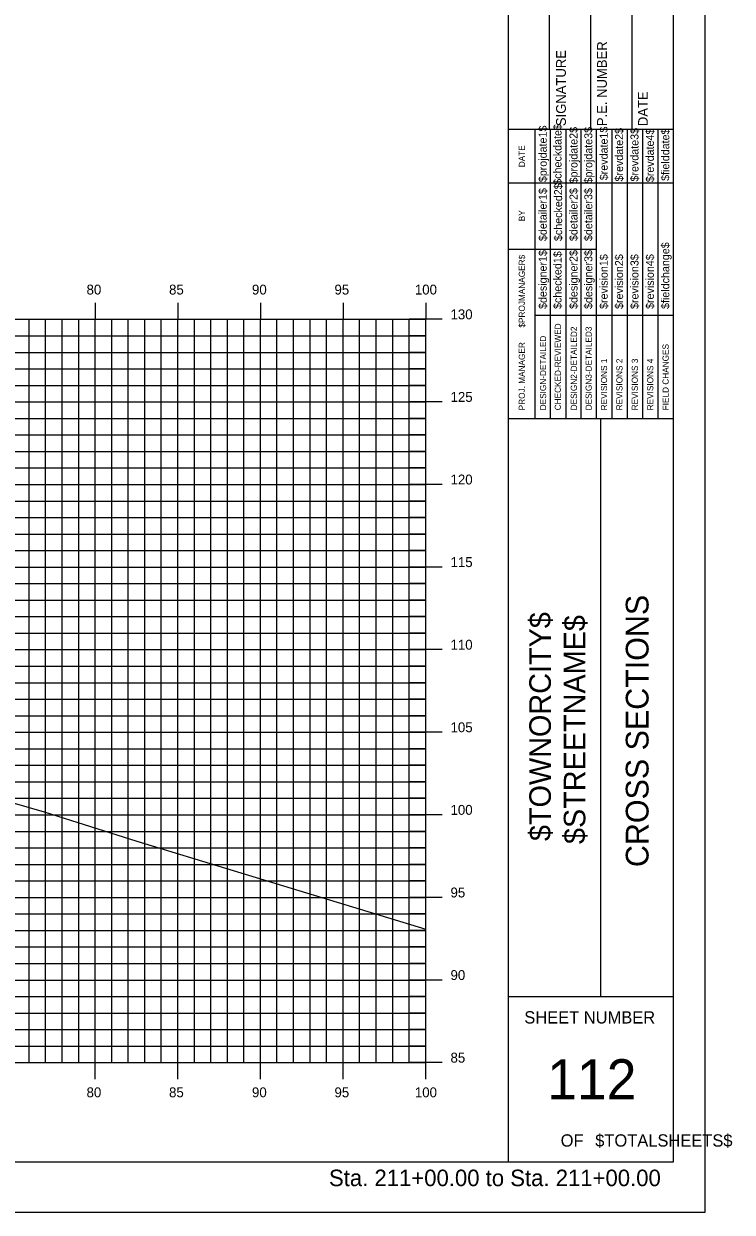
# Model space of a CAD drawing. Extents: x 850598 to 870284, y 366541 to 366651.
# Drawn here: x 870241.1 to 870284, y 366541.2 to 366613.1 of the extents above; entities that cross this region are included whole.
import ezdxf

# ---------------------------------------------------------------- set-up
doc = ezdxf.new("R2010")
doc.units = 0
for name, color, linetype in [('BORDER', 7, 'Continuous'), ('H_V ANNOTATION', 7, 'Continuous'), ('HIGHWAY_TITLE', 7, 'Continuous'), ('MAJOR', 7, 'Continuous'), ('MINOR', 7, 'Continuous'), ('PLOT BOUNDARY', 7, 'Continuous'), ('S_Roadway_Centerline', 7, 'Continuous')]:
    doc.layers.add(name, color=color, linetype=linetype)

msp = doc.modelspace()

# ---------------------------------------------------------------- linework, layer by layer
at = {"layer": 'BORDER'}
for p, q in [((870270.473, 366544.225), (870270.473, 366649.225)), ((870280.473, 366544.225), (870280.473, 366649.225)), ((870272.973, 366606.728), (870272.973, 366615.376)), ((870275.473, 366606.728), (870275.473, 366615.376)), ((870277.973, 366606.728), (870277.973, 366615.376)), ((870270.473, 366606.728), (870280.473, 366606.728)), ((870270.473, 366589.228), (870280.473, 366589.228)), ((870276.064, 366554.228), (870276.064, 366589.228)), ((870270.473, 366554.228), (870280.473, 366554.228)), ((870120.473, 366544.225), (870280.473, 366544.225))]:
    msp.add_line(p, q, dxfattribs=at)
for points in [[(870272.088, 366603.478), (870272.088, 366606.728)], [(870273.021, 366589.231), (870273.021, 366606.728)], [(870273.952, 366606.728), (870273.952, 366589.231)], [(870274.884, 366589.231), (870274.884, 366606.728)], [(870275.816, 366589.231), (870275.816, 366606.728)], [(870276.747, 366589.231), (870276.747, 366606.728)], [(870277.679, 366589.231), (870277.679, 366606.728)], [(870278.611, 366589.231), (870278.611, 366606.728)], [(870279.542, 366589.231), (870279.542, 366606.728)], [(870272.089, 366589.231), (870272.089, 366606.022)], [(870270.473, 366603.478), (870280.473, 366603.478)], [(870270.473, 366599.478), (870272.089, 366599.478)], [(870272.088, 366599.478), (870275.815, 366599.478)], [(870272.088, 366595.478), (870280.473, 366595.478)]]:
    msp.add_lwpolyline(points, dxfattribs=at)
at = {"layer": 'MAJOR'}
for p, q in [((870245.473, 366596.227), (870245.473, 366595.225)), ((870245.473, 366596.227), (870245.473, 366595.225)), ((870250.473, 366596.227), (870250.473, 366595.225)), ((870250.473, 366596.227), (870250.473, 366595.225)), ((870255.473, 366596.227), (870255.473, 366595.225)), ((870255.473, 366596.227), (870255.473, 366595.225)), ((870260.473, 366596.227), (870260.473, 366595.225)), ((870260.473, 366596.227), (870260.473, 366595.225)), ((870265.473, 366596.227), (870265.473, 366595.225)), ((870265.473, 366596.227), (870265.473, 366595.225)), ((870125.473, 366595.225), (870265.473, 366595.225)), ((870125.473, 366595.225), (870265.473, 366595.225)), ((870125.473, 366595.225), (870265.473, 366595.225)), ((870125.473, 366595.225), (870265.473, 366595.225)), ((870245.473, 366550.225), (870245.473, 366595.225)), ((870245.473, 366550.225), (870245.473, 366595.225)), ((870250.473, 366550.225), (870250.473, 366595.225)), ((870250.473, 366550.225), (870250.473, 366595.225)), ((870255.473, 366550.225), (870255.473, 366595.225)), ((870255.473, 366550.225), (870255.473, 366595.225)), ((870260.473, 366550.225), (870260.473, 366595.225)), ((870260.473, 366550.225), (870260.473, 366595.225)), ((870266.475, 366595.225), (870264.471, 366595.225)), ((870266.475, 366595.225), (870264.471, 366595.225)), ((870265.473, 366550.225), (870265.473, 366595.225)), ((870265.473, 366550.225), (870265.473, 366595.225)), ((870265.473, 366550.225), (870265.473, 366595.225)), ((870265.473, 366550.225), (870265.473, 366595.225)), ((870125.473, 366590.225), (870265.473, 366590.225)), ((870125.473, 366590.225), (870265.473, 366590.225)), ((870266.475, 366590.225), (870264.471, 366590.225)), ((870266.475, 366590.225), (870264.471, 366590.225)), ((870125.473, 366585.225), (870265.473, 366585.225)), ((870125.473, 366585.225), (870265.473, 366585.225)), ((870266.475, 366585.225), (870264.471, 366585.225)), ((870266.475, 366585.225), (870264.471, 366585.225)), ((870125.473, 366580.225), (870265.473, 366580.225)), ((870125.473, 366580.225), (870265.473, 366580.225)), ((870266.475, 366580.225), (870264.471, 366580.225)), ((870266.475, 366580.225), (870264.471, 366580.225)), ((870125.473, 366575.225), (870265.473, 366575.225)), ((870125.473, 366575.225), (870265.473, 366575.225)), ((870266.475, 366575.225), (870264.471, 366575.225)), ((870266.475, 366575.225), (870264.471, 366575.225)), ((870125.473, 366570.225), (870265.473, 366570.225)), ((870125.473, 366570.225), (870265.473, 366570.225)), ((870266.475, 366570.225), (870264.471, 366570.225)), ((870266.475, 366570.225), (870264.471, 366570.225)), ((870125.473, 366565.225), (870265.473, 366565.225)), ((870125.473, 366565.225), (870265.473, 366565.225)), ((870266.475, 366565.225), (870264.471, 366565.225)), ((870266.475, 366565.225), (870264.471, 366565.225)), ((870125.473, 366560.225), (870265.473, 366560.225)), ((870125.473, 366560.225), (870265.473, 366560.225)), ((870266.475, 366560.225), (870264.471, 366560.225)), ((870266.475, 366560.225), (870264.471, 366560.225)), ((870125.473, 366555.225), (870265.473, 366555.225)), ((870125.473, 366555.225), (870265.473, 366555.225)), ((870266.475, 366555.225), (870264.471, 366555.225)), ((870266.475, 366555.225), (870264.471, 366555.225)), ((870125.473, 366550.225), (870265.473, 366550.225)), ((870125.473, 366550.225), (870265.473, 366550.225)), ((870125.473, 366550.225), (870265.473, 366550.225)), ((870125.473, 366550.225), (870265.473, 366550.225)), ((870245.473, 366549.223), (870245.473, 366550.225)), ((870245.473, 366549.223), (870245.473, 366550.225)), ((870250.473, 366549.223), (870250.473, 366550.225)), ((870250.473, 366549.223), (870250.473, 366550.225)), ((870255.473, 366549.223), (870255.473, 366550.225)), ((870255.473, 366549.223), (870255.473, 366550.225)), ((870260.473, 366549.223), (870260.473, 366550.225)), ((870260.473, 366549.223), (870260.473, 366550.225)), ((870266.475, 366550.225), (870264.471, 366550.225)), ((870266.475, 366550.225), (870264.471, 366550.225)), ((870265.473, 366549.223), (870265.473, 366550.225)), ((870265.473, 366549.223), (870265.473, 366550.225))]:
    msp.add_line(p, q, dxfattribs=at)
at = {"layer": 'MINOR'}
for p, q in [((870241.473, 366550.225), (870241.473, 366595.225)), ((870241.473, 366550.225), (870241.473, 366595.225)), ((870242.473, 366550.225), (870242.473, 366595.225)), ((870242.473, 366550.225), (870242.473, 366595.225)), ((870243.473, 366550.225), (870243.473, 366595.225)), ((870243.473, 366550.225), (870243.473, 366595.225)), ((870244.473, 366550.225), (870244.473, 366595.225)), ((870244.473, 366550.225), (870244.473, 366595.225)), ((870246.473, 366550.225), (870246.473, 366595.225)), ((870246.473, 366550.225), (870246.473, 366595.225)), ((870247.473, 366550.225), (870247.473, 366595.225)), ((870247.473, 366550.225), (870247.473, 366595.225)), ((870248.473, 366550.225), (870248.473, 366595.225)), ((870248.473, 366550.225), (870248.473, 366595.225)), ((870249.473, 366550.225), (870249.473, 366595.225)), ((870249.473, 366550.225), (870249.473, 366595.225)), ((870251.473, 366550.225), (870251.473, 366595.225)), ((870251.473, 366550.225), (870251.473, 366595.225)), ((870252.473, 366550.225), (870252.473, 366595.225)), ((870252.473, 366550.225), (870252.473, 366595.225)), ((870253.473, 366550.225), (870253.473, 366595.225)), ((870253.473, 366550.225), (870253.473, 366595.225)), ((870254.473, 366550.225), (870254.473, 366595.225)), ((870254.473, 366550.225), (870254.473, 366595.225)), ((870256.473, 366550.225), (870256.473, 366595.225)), ((870256.473, 366550.225), (870256.473, 366595.225)), ((870257.473, 366550.225), (870257.473, 366595.225)), ((870257.473, 366550.225), (870257.473, 366595.225)), ((870258.473, 366550.225), (870258.473, 366595.225)), ((870258.473, 366550.225), (870258.473, 366595.225)), ((870259.473, 366550.225), (870259.473, 366595.225)), ((870259.473, 366550.225), (870259.473, 366595.225)), ((870261.473, 366550.225), (870261.473, 366595.225)), ((870261.473, 366550.225), (870261.473, 366595.225)), ((870262.473, 366550.225), (870262.473, 366595.225)), ((870262.473, 366550.225), (870262.473, 366595.225)), ((870263.473, 366550.225), (870263.473, 366595.225)), ((870263.473, 366550.225), (870263.473, 366595.225)), ((870264.473, 366550.225), (870264.473, 366595.225)), ((870264.473, 366550.225), (870264.473, 366595.225)), ((870125.473, 366594.225), (870265.473, 366594.225)), ((870125.473, 366594.225), (870265.473, 366594.225)), ((870265.473, 366594.225), (870264.471, 366594.225)), ((870265.473, 366594.225), (870264.471, 366594.225)), ((870125.473, 366593.225), (870265.473, 366593.225)), ((870125.473, 366593.225), (870265.473, 366593.225)), ((870265.473, 366593.225), (870264.471, 366593.225)), ((870265.473, 366593.225), (870264.471, 366593.225)), ((870125.473, 366592.225), (870265.473, 366592.225)), ((870125.473, 366592.225), (870265.473, 366592.225)), ((870265.473, 366592.225), (870264.471, 366592.225)), ((870265.473, 366592.225), (870264.471, 366592.225)), ((870125.473, 366591.225), (870265.473, 366591.225)), ((870125.473, 366591.225), (870265.473, 366591.225)), ((870265.473, 366591.225), (870264.471, 366591.225)), ((870265.473, 366591.225), (870264.471, 366591.225)), ((870125.473, 366589.225), (870265.473, 366589.225)), ((870125.473, 366589.225), (870265.473, 366589.225)), ((870265.473, 366589.225), (870264.471, 366589.225)), ((870265.473, 366589.225), (870264.471, 366589.225)), ((870125.473, 366588.225), (870265.473, 366588.225)), ((870125.473, 366588.225), (870265.473, 366588.225)), ((870265.473, 366588.225), (870264.471, 366588.225)), ((870265.473, 366588.225), (870264.471, 366588.225)), ((870125.473, 366587.225), (870265.473, 366587.225)), ((870125.473, 366587.225), (870265.473, 366587.225)), ((870265.473, 366587.225), (870264.471, 366587.225)), ((870265.473, 366587.225), (870264.471, 366587.225)), ((870125.473, 366586.225), (870265.473, 366586.225)), ((870125.473, 366586.225), (870265.473, 366586.225)), ((870265.473, 366586.225), (870264.471, 366586.225)), ((870265.473, 366586.225), (870264.471, 366586.225)), ((870125.473, 366584.225), (870265.473, 366584.225)), ((870125.473, 366584.225), (870265.473, 366584.225)), ((870265.473, 366584.225), (870264.471, 366584.225)), ((870265.473, 366584.225), (870264.471, 366584.225)), ((870125.473, 366583.225), (870265.473, 366583.225)), ((870125.473, 366583.225), (870265.473, 366583.225)), ((870265.473, 366583.225), (870264.471, 366583.225)), ((870265.473, 366583.225), (870264.471, 366583.225)), ((870125.473, 366582.225), (870265.473, 366582.225)), ((870125.473, 366582.225), (870265.473, 366582.225)), ((870265.473, 366582.225), (870264.471, 366582.225)), ((870265.473, 366582.225), (870264.471, 366582.225)), ((870125.473, 366581.225), (870265.473, 366581.225)), ((870125.473, 366581.225), (870265.473, 366581.225)), ((870265.473, 366581.225), (870264.471, 366581.225)), ((870265.473, 366581.225), (870264.471, 366581.225)), ((870125.473, 366579.225), (870265.473, 366579.225)), ((870125.473, 366579.225), (870265.473, 366579.225)), ((870265.473, 366579.225), (870264.471, 366579.225)), ((870265.473, 366579.225), (870264.471, 366579.225)), ((870125.473, 366578.225), (870265.473, 366578.225)), ((870125.473, 366578.225), (870265.473, 366578.225)), ((870265.473, 366578.225), (870264.471, 366578.225)), ((870265.473, 366578.225), (870264.471, 366578.225)), ((870125.473, 366577.225), (870265.473, 366577.225)), ((870125.473, 366577.225), (870265.473, 366577.225)), ((870265.473, 366577.225), (870264.471, 366577.225)), ((870265.473, 366577.225), (870264.471, 366577.225)), ((870125.473, 366576.225), (870265.473, 366576.225)), ((870125.473, 366576.225), (870265.473, 366576.225)), ((870265.473, 366576.225), (870264.471, 366576.225)), ((870265.473, 366576.225), (870264.471, 366576.225)), ((870125.473, 366574.225), (870265.473, 366574.225)), ((870125.473, 366574.225), (870265.473, 366574.225)), ((870265.473, 366574.225), (870264.471, 366574.225)), ((870265.473, 366574.225), (870264.471, 366574.225)), ((870125.473, 366573.225), (870265.473, 366573.225)), ((870125.473, 366573.225), (870265.473, 366573.225)), ((870265.473, 366573.225), (870264.471, 366573.225)), ((870265.473, 366573.225), (870264.471, 366573.225)), ((870125.473, 366572.225), (870265.473, 366572.225)), ((870125.473, 366572.225), (870265.473, 366572.225)), ((870265.473, 366572.225), (870264.471, 366572.225)), ((870265.473, 366572.225), (870264.471, 366572.225)), ((870125.473, 366571.225), (870265.473, 366571.225)), ((870125.473, 366571.225), (870265.473, 366571.225)), ((870265.473, 366571.225), (870264.471, 366571.225)), ((870265.473, 366571.225), (870264.471, 366571.225)), ((870125.473, 366569.225), (870265.473, 366569.225)), ((870125.473, 366569.225), (870265.473, 366569.225)), ((870265.473, 366569.225), (870264.471, 366569.225)), ((870265.473, 366569.225), (870264.471, 366569.225)), ((870125.473, 366568.225), (870265.473, 366568.225)), ((870125.473, 366568.225), (870265.473, 366568.225)), ((870265.473, 366568.225), (870264.471, 366568.225)), ((870265.473, 366568.225), (870264.471, 366568.225)), ((870125.473, 366567.225), (870265.473, 366567.225)), ((870125.473, 366567.225), (870265.473, 366567.225)), ((870265.473, 366567.225), (870264.471, 366567.225)), ((870265.473, 366567.225), (870264.471, 366567.225)), ((870125.473, 366566.225), (870265.473, 366566.225)), ((870125.473, 366566.225), (870265.473, 366566.225)), ((870265.473, 366566.225), (870264.471, 366566.225)), ((870265.473, 366566.225), (870264.471, 366566.225)), ((870125.473, 366564.225), (870265.473, 366564.225)), ((870125.473, 366564.225), (870265.473, 366564.225)), ((870265.473, 366564.225), (870264.471, 366564.225)), ((870265.473, 366564.225), (870264.471, 366564.225)), ((870125.473, 366563.225), (870265.473, 366563.225)), ((870125.473, 366563.225), (870265.473, 366563.225)), ((870265.473, 366563.225), (870264.471, 366563.225)), ((870265.473, 366563.225), (870264.471, 366563.225)), ((870125.473, 366562.225), (870265.473, 366562.225)), ((870125.473, 366562.225), (870265.473, 366562.225)), ((870265.473, 366562.225), (870264.471, 366562.225)), ((870265.473, 366562.225), (870264.471, 366562.225)), ((870125.473, 366561.225), (870265.473, 366561.225)), ((870125.473, 366561.225), (870265.473, 366561.225)), ((870265.473, 366561.225), (870264.471, 366561.225)), ((870265.473, 366561.225), (870264.471, 366561.225)), ((870125.473, 366559.225), (870265.473, 366559.225)), ((870125.473, 366559.225), (870265.473, 366559.225)), ((870265.473, 366559.225), (870264.471, 366559.225)), ((870265.473, 366559.225), (870264.471, 366559.225)), ((870125.473, 366558.225), (870265.473, 366558.225)), ((870125.473, 366558.225), (870265.473, 366558.225)), ((870265.473, 366558.225), (870264.471, 366558.225)), ((870265.473, 366558.225), (870264.471, 366558.225)), ((870125.473, 366557.225), (870265.473, 366557.225)), ((870125.473, 366557.225), (870265.473, 366557.225)), ((870265.473, 366557.225), (870264.471, 366557.225)), ((870265.473, 366557.225), (870264.471, 366557.225)), ((870125.473, 366556.225), (870265.473, 366556.225)), ((870125.473, 366556.225), (870265.473, 366556.225)), ((870265.473, 366556.225), (870264.471, 366556.225)), ((870265.473, 366556.225), (870264.471, 366556.225)), ((870125.473, 366554.225), (870265.473, 366554.225)), ((870125.473, 366554.225), (870265.473, 366554.225)), ((870265.473, 366554.225), (870264.471, 366554.225)), ((870265.473, 366554.225), (870264.471, 366554.225)), ((870125.473, 366553.225), (870265.473, 366553.225)), ((870125.473, 366553.225), (870265.473, 366553.225)), ((870265.473, 366553.225), (870264.471, 366553.225)), ((870265.473, 366553.225), (870264.471, 366553.225)), ((870125.473, 366552.225), (870265.473, 366552.225)), ((870125.473, 366552.225), (870265.473, 366552.225)), ((870265.473, 366552.225), (870264.471, 366552.225)), ((870265.473, 366552.225), (870264.471, 366552.225)), ((870125.473, 366551.225), (870265.473, 366551.225)), ((870125.473, 366551.225), (870265.473, 366551.225)), ((870265.473, 366551.225), (870264.471, 366551.225)), ((870265.473, 366551.225), (870264.471, 366551.225))]:
    msp.add_line(p, q, dxfattribs=at)
at = {"layer": 'PLOT BOUNDARY'}
msp.add_lwpolyline([(870112.38, 366541.166), (870282.38, 366541.166), (870282.38, 366651.166), (870112.38, 366651.166)], close=True, dxfattribs=at)
at = {"layer": 'S_Roadway_Centerline'}
msp.add_lwpolyline([(870194.709, 366583.095), (870200.981, 366581.971), (870201.055, 366579.617), (870205.696, 366577.355), (870207.885, 366576.567), (870213.484, 366574.876), (870216.398, 366573.668), (870221.057, 366571.149), (870222.349, 366570.497), (870229.044, 366571.682), (870229.619, 366571.335), (870232.753, 366568.51), (870238.445, 366566.531), (870242.385, 366565.4), (870247.986, 366563.626), (870265.473, 366558.31)], dxfattribs=at)

# ---------------------------------------------------------------- texts
at = {"layer": 'BORDER'}
for s, height, rotation, p in [('SIGNATURE', 0.5906, 90, (870273.954, 366606.92)), ('P.E. NUMBER', 0.59055, 90, (870276.434, 366606.92)), ('DATE', 0.5906, 90, (870278.914, 366606.92)), ('$projdate1$', 0.48455, 90, (870272.796, 366603.529)), ('$checkdate$', 0.48455, 90, (870273.691, 366603.371)), ('$projdate2$', 0.48455, 90, (870274.659, 366603.45)), ('$projdate3$', 0.48455, 90, (870275.554, 366603.45)), ('$revdate1$', 0.4845, 90, (870276.486, 366603.647)), ('$revdate2$', 0.4845, 90, (870277.417, 366603.568)), ('$revdate3$', 0.4845, 90, (870278.349, 366603.568)), ('$revdate4$', 0.4845, 90, (870279.281, 366603.529)), ('$fielddate$', 0.48455, 90, (870280.212, 366603.607)), ('DATE', 0.3714, 90, (870271.477, 366604.434)), ('$checked2$', 0.4845, 90, (870273.728, 366599.963)), ('$detailer1$', 0.48455, 90, (870272.796, 366599.963)), ('$detailer2$', 0.48455, 90, (870274.659, 366599.963)), ('$detailer3$', 0.48455, 90, (870275.554, 366599.963)), ('BY', 0.3714, 90, (870271.477, 366601.163)), ('$fieldchange$', 0.48455, 90, (870280.212, 366595.851)), ('$designer1$', 0.48455, 90, (870272.796, 366595.851)), ('$checked1$', 0.4845, 90, (870273.691, 366595.851)), ('$designer2$', 0.48455, 90, (870274.659, 366595.851)), ('$designer3$', 0.48455, 90, (870275.554, 366595.851)), ('$revision1$', 0.48455, 90, (870276.486, 366595.851)), ('$revision2$', 0.48455, 90, (870277.417, 366595.851)), ('$revision3$', 0.48455, 90, (870278.349, 366595.851)), ('$revision4$', 0.48455, 90, (870279.281, 366595.851)), ('$PROJMANAGER$', 0.37275, 90, (870271.477, 366594.723)), ('CHECKED-REVIEWED', 0.37275, 90, (870273.654, 366589.716)), ('DESIGN-DETAILED', 0.37275, 90, (870272.76, 366589.716)), ('DESIGN2-DETAILED2', 0.37275, 90, (870274.623, 366589.716)), ('DESIGN3-DETAILED3', 0.37275, 90, (870275.518, 366589.716)), ('PROJ. MANAGER', 0.37275, 90, (870271.477, 366589.716)), ('FIELD CHANGES', 0.37275, 90, (870280.176, 366589.716)), ('REVISIONS 1', 0.37275, 90, (870276.449, 366589.716)), ('REVISIONS 2', 0.37275, 90, (870277.381, 366589.716)), ('REVISIONS 3', 0.37275, 90, (870278.313, 366589.716)), ('REVISIONS 4', 0.37275, 90, (870279.244, 366589.716)), ('CROSS SECTIONS', 1.37787, 90, (870278.958, 366562.062)), ('SHEET NUMBER', 0.74527, 360, (870271.439, 366552.592)), ('112', 2.4194, 360, (870272.829, 366548.008)), ('OF', 0.7453, 360, (870273.64, 366545.138)), ('$TOTALSHEETS$', 0.74527, 360, (870275.73, 366545.138))]:
    msp.add_text(s, height=height, rotation=rotation, dxfattribs=at).set_placement(p)
at = {"layer": 'H_V ANNOTATION'}
for s, height, p in [('80', 0.6, (870244.948, 366596.725)), ('85', 0.6, (870249.94, 366596.725)), ('90', 0.6, (870254.959, 366596.725)), ('95', 0.6, (870259.951, 366596.725)), ('100', 0.6, (870264.815, 366596.725)), ('130', 0.6, (870266.973, 366595.225)), ('125', 0.6, (870266.973, 366590.225)), ('120', 0.6, (870266.973, 366585.225)), ('115', 0.6, (870266.973, 366580.225)), ('110', 0.6, (870266.973, 366575.225)), ('105', 0.6, (870266.973, 366570.225)), ('100', 0.6, (870266.973, 366565.225)), ('95', 0.6, (870266.973, 366560.225)), ('90', 0.6, (870266.973, 366555.225)), ('85', 0.6, (870266.973, 366550.225)), ('80', 0.6, (870244.948, 366548.125)), ('85', 0.6, (870249.94, 366548.125)), ('90', 0.6, (870254.959, 366548.125)), ('95', 0.6, (870259.951, 366548.125)), ('100', 0.6, (870264.815, 366548.125)), ('Sta. 211+00.00 to Sta. 211+00.00', 1.0002, (870259.619, 366542.745))]:
    msp.add_text(s, height=height, dxfattribs=at).set_placement(p)
at = {"layer": 'HIGHWAY_TITLE'}
for s, p in [('$TOWNORCITY$', (870273.046, 366563.637)), ('$STREETNAME$', (870275.133, 366563.457))]:
    msp.add_text(s, height=1.30428, rotation=90, dxfattribs=at).set_placement(p)

doc.saveas('drawing.dxf')
